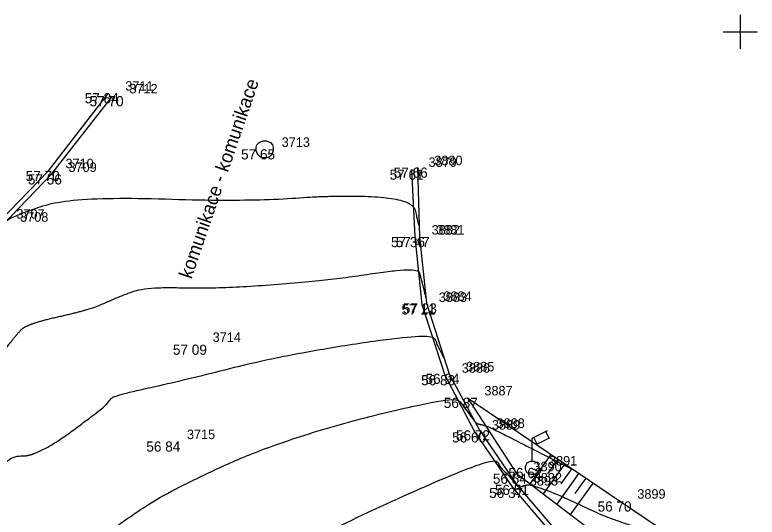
# Model space of a CAD drawing. Extents: x -704017 to -701500, y -1008977 to -1008450.
# Drawn here: x -701921.44 to -701899.5, y -1008864.33 to -1008849.5 of the extents above; entities that cross this region are included whole.
import ezdxf

# ---------------------------------------------------------------- set-up
doc = ezdxf.new("R2010")
doc.units = 0
for name, color, linetype in [('Z_body', 7, 'Continuous'), ('Z_body_cisla', 7, 'Continuous'), ('Z_body_vysky', 7, 'Continuous'), ('Z_hekt_sit', 7, 'Continuous'), ('Z_komunikace', 7, 'Continuous'), ('Z_obruby', 7, 'Continuous'), ('Z_popis', 7, 'Continuous'), ('Z_site_znaky_kanalizace', 7, 'Continuous'), ('Z_site_znaky_VO', 7, 'Continuous'), ('Z_teren_hrany_paty', 7, 'Continuous'), ('Z_vrstevnice_hlavni', 7, 'Continuous'), ('Z_vrstevnice_vedlejsi', 7, 'Continuous')]:
    doc.layers.add(name, color=color, linetype=linetype)

# ---------------------------------------------------------------- blocks, each defined once
blk = doc.blocks.new('POINT_DISPLAY')
blk.add_line((0, 0), (0, 0))
blk = doc.blocks.new('Z13')
for p, q in [((0, 0.88), (0.45, 1.1)), ((0, 0.2), (0, 0.88)), ((0.15, 0.7), (0.05, 0.9)), ((0.5, 0.88), (0.15, 0.7)), ((0.4, 1.07), (0.5, 0.88)), ((-0.2, 0.05), (-0.15, 0.15)), ((-0.2, -0.05), (-0.2, 0.05)), ((-0.15, 0.15), (-0.05, 0.2)), ((-0.05, 0.2), (0.05, 0.2)), ((0.05, 0.2), (0.15, 0.15)), ((0.15, 0.15), (0.2, 0.05)), ((0.2, 0.05), (0.2, -0.05)), ((-0.15, -0.15), (-0.2, -0.05)), ((-0.05, -0.2), (-0.15, -0.15)), ((0.05, -0.2), (-0.05, -0.2)), ((0.15, -0.15), (0.05, -0.2)), ((0.2, -0.05), (0.15, -0.15))]:
    blk.add_line(p, q)
blk = doc.blocks.new('Z620')
for p, q in [((-0.17, 0.2), (-0.05, 0.25)), ((-0.05, 0.25), (0.05, 0.25)), ((0.05, 0.25), (0.17, 0.2)), ((-0.25, 0.05), (-0.23, 0.13)), ((-0.25, -0.05), (-0.25, 0.05)), ((-0.23, 0.13), (-0.17, 0.2)), ((0.17, 0.2), (0.23, 0.13)), ((0.23, 0.13), (0.25, 0.05)), ((0.25, 0.05), (0.25, -0.05)), ((-0.2, -0.17), (-0.25, -0.05)), ((-0.13, -0.23), (-0.2, -0.17)), ((0.2, -0.17), (0.13, -0.23)), ((0.25, -0.05), (0.2, -0.17)), ((-0.05, -0.25), (-0.13, -0.23)), ((0.05, -0.25), (-0.05, -0.25)), ((0.13, -0.23), (0.05, -0.25))]:
    blk.add_line(p, q)

msp = doc.modelspace()

# ---------------------------------------------------------------- linework, layer by layer
at = {"layer": 'Z_hekt_sit'}
for p, q in [((-701900, -1008849.5), (-701900, -1008850.5)), ((-701900.5, -1008850), (-701899.5, -1008850))]:
    msp.add_line(p, q, dxfattribs=at)
at = {"layer": 'Z_komunikace'}
for p, q in [((-701920.35, -1008854.21), (-701918.55, -1008851.9)), ((-701909.71, -1008854.07), (-701909.62, -1008856.06)), ((-701921.78, -1008855.69), (-701920.35, -1008854.21)), ((-701909.62, -1008856.06), (-701909.41, -1008858.05)), ((-701909.41, -1008858.05), (-701908.73, -1008860.14)), ((-701908.73, -1008860.14), (-701907.84, -1008861.83)), ((-701907.84, -1008861.83), (-701906.72, -1008863.47)), ((-701906.72, -1008863.47), (-701905.39, -1008865.02))]:
    msp.add_line(p, q, dxfattribs=at)
at = {"layer": 'Z_obruby'}
for p, q in [((-701920.44, -1008854.11), (-701918.67, -1008851.81)), ((-701921.89, -1008855.59), (-701920.44, -1008854.11)), ((-701909.54, -1008854.01), (-701909.48, -1008856.06)), ((-701909.48, -1008856.06), (-701909.27, -1008858.02)), ((-701909.27, -1008858.02), (-701908.6, -1008860.1)), ((-701908.6, -1008860.1), (-701907.7, -1008861.77)), ((-701907.7, -1008861.77), (-701906.6, -1008863.38)), ((-701906.6, -1008863.38), (-701905.29, -1008864.91))]:
    msp.add_line(p, q, dxfattribs=at)
at = {"layer": 'Z_teren_hrany_paty'}
for p, q in [((-701908.06, -1008860.81), (-701903.54, -1008863.87)), ((-701908.06, -1008860.81), (-701906.61, -1008863.05)), ((-701905.6, -1008862.48), (-701906.22, -1008863.35)), ((-701905.39, -1008862.62), (-701905.7, -1008863.06)), ((-701905.18, -1008862.76), (-701905.82, -1008863.65)), ((-701904.98, -1008862.9), (-701905.3, -1008863.35)), ((-701906.61, -1008863.05), (-701903.61, -1008865.32)), ((-701904.77, -1008863.04), (-701905.42, -1008863.95)), ((-701904.56, -1008863.18), (-701904.89, -1008863.64)), ((-701904.35, -1008863.32), (-701905.02, -1008864.25)), ((-701903.54, -1008863.87), (-701900.31, -1008866.05))]:
    msp.add_line(p, q, dxfattribs=at)
at = {"layer": 'Z_vrstevnice_hlavni'}
msp.add_open_spline([(-701929.384, -1008871.468), (-701929.147, -1008871.428), (-701928.13, -1008870.949), (-701928.224, -1008870.582), (-701928.567, -1008869.667), (-701928.417, -1008869.51), (-701927.059, -1008868.509), (-701926.408, -1008868.016), (-701926.441, -1008867.739), (-701926.581, -1008867.636), (-701926.528, -1008867.567), (-701922.834, -1008864.245), (-701921.678, -1008862.488), (-701920.805, -1008862.562), (-701918.789, -1008861.094), (-701918.628, -1008860.876), (-701918.502, -1008860.743), (-701916.364, -1008860.27), (-701913.542, -1008859.552), (-701909.143, -1008858.871), (-701908.959, -1008859.239), (-701908.739, -1008859.67)], degree=2, dxfattribs=at)
at = {"layer": 'Z_vrstevnice_vedlejsi'}
for points in [[(-701922.719, -1008856.213), (-701921.789, -1008855.682), (-701921.576, -1008855.479), (-701919.806, -1008854.852), (-701914.596, -1008855.016), (-701911.759, -1008854.81), (-701909.67, -1008854.946), (-701909.529, -1008855.634), (-701909.489, -1008855.736)], [(-701930.686, -1008869.31), (-701929.974, -1008868.187), (-701929.894, -1008867.968), (-701930.34, -1008867.402), (-701930.762, -1008866.864), (-701930.689, -1008866.808), (-701930.743, -1008866.353), (-701930.777, -1008866.328), (-701930.692, -1008866.218), (-701924.744, -1008860.87), (-701924.261, -1008860.135), (-701922.828, -1008860.256), (-701921.82, -1008859.522), (-701921.406, -1008858.963), (-701921.082, -1008858.622), (-701919.186, -1008858.202), (-701918.366, -1008857.82), (-701917.54, -1008857.528), (-701915.507, -1008857.591), (-701912.256, -1008857.356), (-701909.528, -1008856.936), (-701909.437, -1008857.276), (-701909.288, -1008857.857)], [(-701927.52, -1008873.225), (-701927.57, -1008872.679), (-701927.559, -1008872.535), (-701923.745, -1008870.7), (-701922.849, -1008869.76), (-701922.361, -1008869.401), (-701922.127, -1008869.224), (-701922.139, -1008869.124), (-701922.385, -1008868.943), (-701922.365, -1008868.916), (-701920.923, -1008867.62), (-701919.096, -1008864.842), (-701918.783, -1008864.869), (-701917.163, -1008863.689), (-701913.471, -1008861.999), (-701908.42, -1008860.728), (-701908.175, -1008861.067), (-701907.823, -1008861.542), (-701907.772, -1008861.578), (-701907.533, -1008861.625), (-701907.143, -1008861.804), (-701904.869, -1008862.97)], [(-701924.05, -1008874.827), (-701921.253, -1008873.223), (-701918.793, -1008871.976), (-701918.496, -1008871.367), (-701918.18, -1008870.937), (-701917.929, -1008870.711), (-701917.846, -1008870.572), (-701917.851, -1008870.509), (-701918.117, -1008870.313), (-701918.17, -1008870.274), (-701918.383, -1008869.883), (-701918.333, -1008869.766), (-701915.932, -1008866.77), (-701912.64, -1008864.927), (-701907.353, -1008862.543), (-701907.084, -1008862.839), (-701906.609, -1008863.386), (-701906.531, -1008863.461), (-701906.37, -1008863.388), (-701906.181, -1008863.374), (-701905.303, -1008863.693), (-701903.572, -1008864.529), (-701902.002, -1008864.908)]]:
    msp.add_open_spline(points, degree=2, dxfattribs=at)

# ---------------------------------------------------------------- block references
at = {"layer": 'Z_body'}
for p in [(-701918.67, -1008851.81), (-701918.55, -1008851.9), (-701914.05, -1008853.47), (-701920.44, -1008854.11), (-701909.71, -1008854.07), (-701909.54, -1008854.01), (-701920.35, -1008854.21), (-701909.62, -1008856.06), (-701909.48, -1008856.06), (-701909.41, -1008858.05), (-701909.27, -1008858.02), (-701916.09, -1008859.24), (-701908.6, -1008860.1), (-701908.73, -1008860.14), (-701908.06, -1008860.81), (-701907.84, -1008861.83), (-701907.7, -1008861.77), (-701916.85, -1008862.1), (-701906.15, -1008862.88), (-701906.61, -1008863.05), (-701906.6, -1008863.38), (-701906.72, -1008863.47), (-701903.54, -1008863.87)]:
    msp.add_blockref('POINT_DISPLAY', p, dxfattribs=at)
at = {"layer": 'Z_site_znaky_kanalizace'}
msp.add_blockref('Z620', (-701914.05, -1008853.47), dxfattribs=at)
at = {"layer": 'Z_site_znaky_VO'}
msp.add_blockref('Z13', (-701906.15, -1008862.88), dxfattribs=at)

# ---------------------------------------------------------------- texts
at = {"layer": 'Z_body_cisla'}
for s, p in [('3711', (-701918.17, -1008851.74)), ('3712', (-701918.05, -1008851.82)), ('3713', (-701913.55, -1008853.4)), ('3710', (-701919.94, -1008854.03)), ('3879', (-701909.21, -1008853.99)), ('3880', (-701909.04, -1008853.94)), ('3709', (-701919.85, -1008854.14)), ('3707', (-701921.39, -1008855.52)), ('3708', (-701921.28, -1008855.61)), ('3882', (-701909.12, -1008855.99)), ('3881', (-701908.98, -1008855.99)), ('3883', (-701908.91, -1008857.98)), ('3884', (-701908.77, -1008857.95)), ('3714', (-701915.59, -1008859.16)), ('3886', (-701908.23, -1008860.07)), ('3885', (-701908.1, -1008860.03)), ('3887', (-701907.56, -1008860.74)), ('3888', (-701907.2, -1008861.7)), ('3889', (-701907.34, -1008861.75)), ('3715', (-701916.35, -1008862.03)), ('3891', (-701905.65, -1008862.81)), ('3890', (-701906.11, -1008862.98)), ('3893', (-701906.22, -1008863.4)), ('3892', (-701906.1, -1008863.31)), ('3899', (-701903.04, -1008863.79))]:
    msp.add_text(s, height=0.28, dxfattribs=at).set_placement(p)
at = {"layer": 'Z_body_vysky'}
for s, p in [('57 84', (-701919.37, -1008852.11)), ('57 70', (-701919.225, -1008852.2)), ('57 65', (-701914.75, -1008853.77)), ('57 70', (-701921.115, -1008854.41)), ('57 61', (-701910.36, -1008854.37)), ('57 66', (-701910.24, -1008854.31)), ('57 56', (-701921.05, -1008854.51)), ('57 36', (-701910.32, -1008856.36)), ('57 47', (-701910.18, -1008856.36)), ('57 11', (-701910.01, -1008858.35)), ('57 23', (-701909.97, -1008858.32)), ('57 09', (-701916.765, -1008859.54)), ('56 94', (-701909.3, -1008860.4)), ('56 83', (-701909.43, -1008860.44)), ('56 87', (-701908.76, -1008861.11)), ('56 60', (-701908.515, -1008862.13)), ('56 72', (-701908.4, -1008862.07)), ('56 84', (-701917.55, -1008862.4)), ('56 62', (-701906.85, -1008863.18)), ('56 54', (-701907.31, -1008863.35)), ('56 51', (-701907.25, -1008863.68)), ('56 37', (-701907.42, -1008863.77)), ('56 70', (-701904.215, -1008864.17))]:
    msp.add_text(s, height=0.3, dxfattribs=at).set_placement(p)
at = {"layer": 'Z_popis'}
msp.add_text('komunikace - komunikace', height=0.4, rotation=71.1, dxfattribs=at).set_placement((-701916.22, -1008857.32))

doc.saveas('drawing.dxf')
